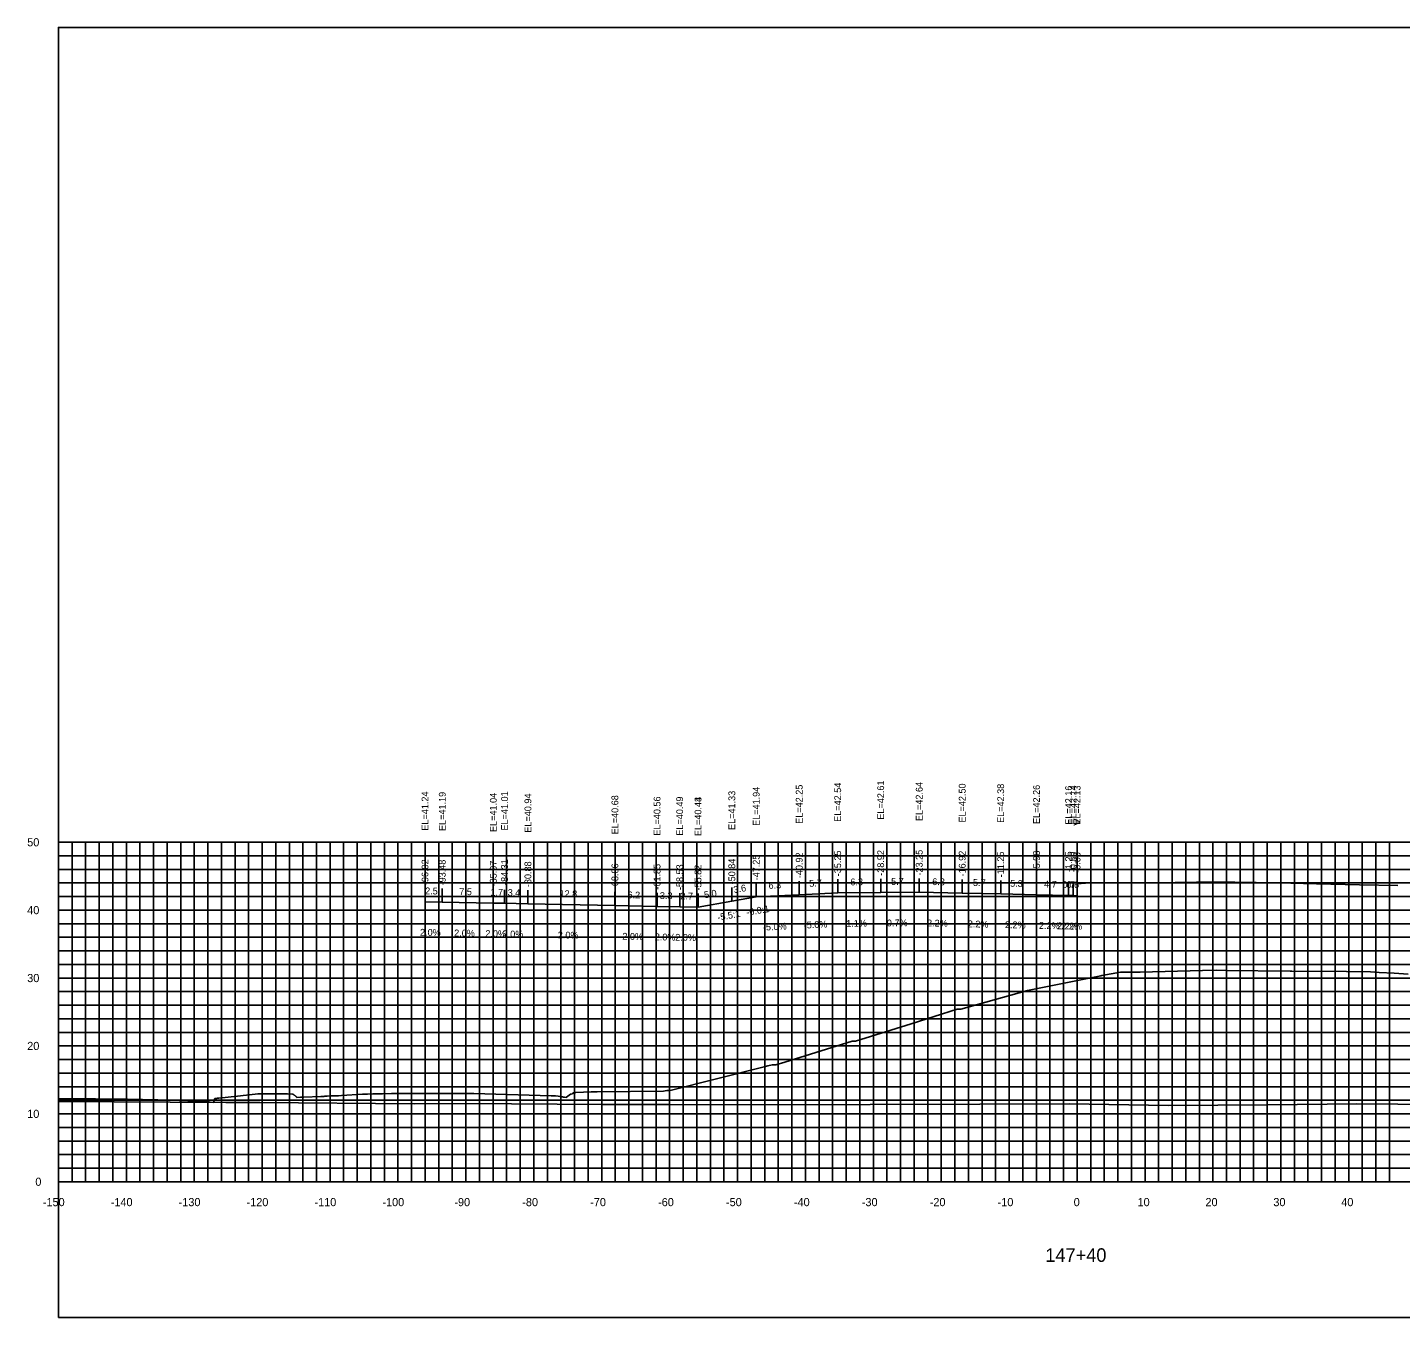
# Model space of a CAD drawing. Extents: x 1800880 to 1818864, y 245271 to 250560.
# Drawn here: x 1816310.6 to 1816512.8, y 249248.2 to 249438.2 of the extents above; entities that cross this region are included whole.
import ezdxf

# ---------------------------------------------------------------- set-up
doc = ezdxf.new("R2010")
doc.units = 0
for name, color, linetype in [('33', 7, 'Continuous'), ('ANNO-TXT', 7, 'Continuous'), ('AXIS', 7, 'Continuous'), ('CL-CNST', 7, 'Continuous'), ('DESIGN - DRAINAGE - Bridges', 7, 'Continuous'), ('Level 32', 7, 'Continuous'), ('Level 37', 7, 'Continuous'), ('Level 46', 7, 'Continuous'), ('Level 62', 7, 'Continuous'), ('SHT-BDR', 7, 'Continuous')]:
    doc.layers.add(name, color=color, linetype=linetype)

msp = doc.modelspace()

# ---------------------------------------------------------------- linework, layer by layer
at = {"layer": 'AXIS'}
msp.add_lwpolyline([(1816465.2, 249312.18), (1816465.79, 249312.18), (1816466.45, 249312.19), (1816471.72, 249312.25), (1816476.45, 249312.28), (1816482.78, 249312.35), (1816488.45, 249312.38), (1816494.78, 249312.24), (1816500.45, 249312.12), (1816506.78, 249311.98), (1816512.45, 249311.86)], dxfattribs=at)
at = {"layer": 'CL-CNST'}
msp.add_lwpolyline([(1816315.2, 249280.46), (1816319.78, 249280.46), (1816320.67, 249280.45), (1816325.38, 249280.4), (1816332.04, 249280.24), (1816332.47, 249280.23), (1816332.97, 249280.21), (1816333.55, 249280.2), (1816334.24, 249280.18), (1816335.07, 249280.16), (1816335.41, 249280.15), (1816335.97, 249280.1), (1816336.48, 249280.06), (1816336.79, 249280.03), (1816337, 249280.02), (1816337.15, 249280.01), (1816337.26, 249280), (1816337.35, 249279.99), (1816337.42, 249279.98), (1816337.47, 249279.98), (1816337.52, 249279.97), (1816337.56, 249279.97), (1816338.05, 249279.93), (1816338.21, 249280.48), (1816338.24, 249280.51), (1816338.49, 249280.51), (1816338.62, 249280.54), (1816338.63, 249280.54), (1816338.81, 249280.54), (1816342.02, 249280.9), (1816342.42, 249280.95), (1816342.87, 249281), (1816343.18, 249281.03), (1816343.32, 249281.04), (1816344.57, 249281.2), (1816345, 249281.21), (1816345.88, 249281.2), (1816347.35, 249281.2), (1816347.42, 249281.19), (1816348.73, 249281.19), (1816348.94, 249281.19), (1816349.69, 249281.16), (1816349.76, 249281.12), (1816349.76, 249281.12), (1816349.77, 249281.12), (1816349.77, 249281.12), (1816349.78, 249281.11), (1816349.78, 249281.11), (1816349.79, 249281.1), (1816349.8, 249281.1), (1816349.81, 249281.09), (1816349.82, 249281.08), (1816349.83, 249281.07), (1816349.85, 249281.05), (1816349.88, 249281.03), (1816349.92, 249281), (1816349.96, 249280.97), (1816350.02, 249280.92), (1816350.07, 249280.87), (1816350.11, 249280.84), (1816350.14, 249280.82), (1816350.16, 249280.8), (1816350.17, 249280.79), (1816350.19, 249280.78), (1816350.2, 249280.77), (1816350.2, 249280.76), (1816350.21, 249280.75), (1816350.22, 249280.75), (1816350.22, 249280.74), (1816350.23, 249280.74), (1816350.23, 249280.73), (1816350.24, 249280.73), (1816350.24, 249280.73), (1816350.24, 249280.73), (1816350.25, 249280.72), (1816350.25, 249280.72), (1816350.25, 249280.72), (1816350.25, 249280.72), (1816350.26, 249280.71), (1816350.26, 249280.71), (1816350.26, 249280.71), (1816350.28, 249280.67), (1816350.84, 249280.72), (1816351.34, 249280.72), (1816353.83, 249280.81), (1816354.1, 249280.81), (1816354.27, 249280.81), (1816354.41, 249280.82), (1816354.78, 249280.84), (1816355.22, 249280.87), (1816355.26, 249280.87), (1816355.76, 249280.88), (1816356.42, 249280.9), (1816356.88, 249280.92), (1816359.99, 249281.13), (1816360.16, 249281.14), (1816360.7, 249281.15), (1816361.5, 249281.17), (1816361.58, 249281.17), (1816361.75, 249281.17), (1816362.94, 249281.2), (1816364.26, 249281.23), (1816365.64, 249281.22), (1816375.64, 249281.22), (1816375.71, 249281.22), (1816376.37, 249281.23), (1816387.77, 249280.89), (1816387.89, 249280.89), (1816388.38, 249280.88), (1816388.4, 249280.87), (1816388.8, 249280.82), (1816389.03, 249280.79), (1816389.18, 249280.77), (1816389.29, 249280.75), (1816389.37, 249280.74), (1816389.44, 249280.73), (1816389.49, 249280.73), (1816389.53, 249280.72), (1816389.56, 249280.72), (1816389.59, 249280.71), (1816389.62, 249280.71), (1816389.64, 249280.71), (1816389.66, 249280.7), (1816389.67, 249280.7), (1816389.69, 249280.7), (1816389.7, 249280.7), (1816389.71, 249280.7), (1816389.96, 249280.67), (1816390, 249280.7), (1816390.6, 249281.14), (1816390.69, 249281.16), (1816390.89, 249281.17), (1816391.01, 249281.34), (1816391.08, 249281.35), (1816391.22, 249281.4), (1816391.37, 249281.4), (1816393.64, 249281.5), (1816394.07, 249281.49), (1816394.09, 249281.49), (1816394.51, 249281.49), (1816404.31, 249281.58), (1816404.77, 249281.66), (1816405.03, 249281.67), (1816405.27, 249281.67), (1816419.13, 249285.17), (1816419.64, 249285.3), (1816420.31, 249285.47), (1816420.38, 249285.47), (1816420.71, 249285.47), (1816420.82, 249285.47), (1816422.14, 249285.87), (1816432.09, 249288.96), (1816432.48, 249288.96), (1816432.59, 249288.96), (1816440.78, 249291.51), (1816447.55, 249293.67), (1816447.88, 249293.68), (1816448.1, 249293.68), (1816457.9, 249296.42), (1816468.7, 249298.58), (1816468.85, 249298.61), (1816471.59, 249299.1), (1816471.75, 249299.1), (1816472.06, 249299.1), (1816472.38, 249299.1), (1816472.72, 249299.1), (1816473.28, 249299.09), (1816474.48, 249299.09), (1816483.68, 249299.33), (1816485.8, 249299.38), (1816487.1, 249299.37), (1816496.57, 249299.27), (1816496.73, 249299.27), (1816496.82, 249299.27), (1816504.88, 249299.19), (1816508.4, 249299.16), (1816509.69, 249299.08), (1816511.9, 249298.94), (1816513.97, 249298.81)], dxfattribs=at)
at = {"layer": 'DESIGN - DRAINAGE - Bridges'}
for p, q in [((1816315.14, 249318.24), (1816315.2, 249318.24)), ((1816315.2, 249268.24), (1816315.2, 249318.24)), ((1816315.14, 249308.24), (1816315.2, 249308.24)), ((1816315.14, 249298.24), (1816315.2, 249298.24)), ((1816315.14, 249288.24), (1816315.2, 249288.24)), ((1816315.14, 249278.24), (1816315.2, 249278.24)), ((1816315.14, 249268.24), (1816315.2, 249268.24)), ((1816315.2, 249268.24), (1816615.2, 249268.24)), ((1816315.2, 249268.18), (1816315.2, 249268.24)), ((1816325.2, 249268.18), (1816325.2, 249268.24)), ((1816335.2, 249268.18), (1816335.2, 249268.24)), ((1816345.2, 249268.18), (1816345.2, 249268.24)), ((1816355.2, 249268.18), (1816355.2, 249268.24)), ((1816365.2, 249268.18), (1816365.2, 249268.24)), ((1816375.2, 249268.18), (1816375.2, 249268.24)), ((1816385.2, 249268.18), (1816385.2, 249268.24)), ((1816395.2, 249268.18), (1816395.2, 249268.24)), ((1816405.2, 249268.18), (1816405.2, 249268.24)), ((1816415.2, 249268.18), (1816415.2, 249268.24)), ((1816425.2, 249268.18), (1816425.2, 249268.24)), ((1816435.2, 249268.18), (1816435.2, 249268.24)), ((1816445.2, 249268.18), (1816445.2, 249268.24)), ((1816455.2, 249268.18), (1816455.2, 249268.24)), ((1816465.2, 249268.18), (1816465.2, 249268.24)), ((1816475.2, 249268.18), (1816475.2, 249268.24)), ((1816485.2, 249268.18), (1816485.2, 249268.24)), ((1816495.2, 249268.18), (1816495.2, 249268.24)), ((1816505.2, 249268.18), (1816505.2, 249268.24))]:
    msp.add_line(p, q, dxfattribs=at)
at = {"layer": 'Level 37'}
for p, q in [((1816417.95, 249310.18), (1816417.95, 249312.18)), ((1816424.28, 249310.49), (1816424.28, 249312.49)), ((1816429.95, 249310.78), (1816429.95, 249312.78)), ((1816436.28, 249310.85), (1816436.28, 249312.85)), ((1816441.95, 249310.88), (1816441.95, 249312.88)), ((1816448.28, 249310.74), (1816448.28, 249312.74)), ((1816453.95, 249310.62), (1816453.95, 249312.62)), ((1816459.22, 249310.5), (1816459.22, 249312.5)), ((1816463.95, 249310.4), (1816463.95, 249312.4)), ((1816464.61, 249310.38), (1816464.61, 249312.38)), ((1816465.2, 249310.37), (1816465.2, 249312.37)), ((1816369.18, 249309.48), (1816369.18, 249311.48)), ((1816371.72, 249309.43), (1816371.72, 249311.43)), ((1816379.23, 249309.28), (1816379.23, 249311.28)), ((1816380.89, 249309.25), (1816380.89, 249311.25)), ((1816384.33, 249309.18), (1816384.33, 249311.18)), ((1816397.14, 249308.92), (1816397.14, 249310.92)), ((1816403.35, 249308.8), (1816403.35, 249310.8)), ((1816406.68, 249308.73), (1816406.68, 249310.73)), ((1816409.38, 249308.68), (1816409.38, 249310.68)), ((1816409.38, 249308.67), (1816409.38, 249310.67)), ((1816414.36, 249309.57), (1816414.36, 249311.57))]:
    msp.add_line(p, q, dxfattribs=at)
msp.add_lwpolyline([(1816315.2, 249248.24), (1816615.2, 249248.24), (1816615.2, 249438.24), (1816315.2, 249438.24)], close=True, dxfattribs=at)
at = {"layer": 'Level 46'}
for p, q in [((1816315.2, 249318.24), (1816615.2, 249318.24)), ((1816315.2, 249268.24), (1816315.2, 249318.24)), ((1816317.2, 249268.24), (1816317.2, 249318.24)), ((1816319.2, 249268.24), (1816319.2, 249318.24)), ((1816321.2, 249268.24), (1816321.2, 249318.24)), ((1816323.2, 249268.24), (1816323.2, 249318.24)), ((1816325.2, 249268.24), (1816325.2, 249318.24)), ((1816327.2, 249268.24), (1816327.2, 249318.24)), ((1816329.2, 249268.24), (1816329.2, 249318.24)), ((1816331.2, 249268.24), (1816331.2, 249318.24)), ((1816333.2, 249268.24), (1816333.2, 249318.24)), ((1816335.2, 249268.24), (1816335.2, 249318.24)), ((1816337.2, 249268.24), (1816337.2, 249318.24)), ((1816339.2, 249268.24), (1816339.2, 249318.24)), ((1816341.2, 249268.24), (1816341.2, 249318.24)), ((1816343.2, 249268.24), (1816343.2, 249318.24)), ((1816345.2, 249268.24), (1816345.2, 249318.24)), ((1816347.2, 249268.24), (1816347.2, 249318.24)), ((1816349.2, 249268.24), (1816349.2, 249318.24)), ((1816351.2, 249268.24), (1816351.2, 249318.24)), ((1816353.2, 249268.24), (1816353.2, 249318.24)), ((1816355.2, 249268.24), (1816355.2, 249318.24)), ((1816357.2, 249268.24), (1816357.2, 249318.24)), ((1816359.2, 249268.24), (1816359.2, 249318.24)), ((1816361.2, 249268.24), (1816361.2, 249318.24)), ((1816363.2, 249268.24), (1816363.2, 249318.24)), ((1816365.2, 249268.24), (1816365.2, 249318.24)), ((1816367.2, 249268.24), (1816367.2, 249318.24)), ((1816369.2, 249268.24), (1816369.2, 249318.24)), ((1816371.2, 249268.24), (1816371.2, 249318.24)), ((1816373.2, 249268.24), (1816373.2, 249318.24)), ((1816375.2, 249268.24), (1816375.2, 249318.24)), ((1816377.2, 249268.24), (1816377.2, 249318.24)), ((1816379.2, 249268.24), (1816379.2, 249318.24)), ((1816381.2, 249268.24), (1816381.2, 249318.24)), ((1816383.2, 249268.24), (1816383.2, 249318.24)), ((1816385.2, 249268.24), (1816385.2, 249318.24)), ((1816387.2, 249268.24), (1816387.2, 249318.24)), ((1816389.2, 249268.24), (1816389.2, 249318.24)), ((1816391.2, 249268.24), (1816391.2, 249318.24)), ((1816393.2, 249268.24), (1816393.2, 249318.24)), ((1816395.2, 249268.24), (1816395.2, 249318.24)), ((1816397.2, 249268.24), (1816397.2, 249318.24)), ((1816399.2, 249268.24), (1816399.2, 249318.24)), ((1816401.2, 249268.24), (1816401.2, 249318.24)), ((1816403.2, 249268.24), (1816403.2, 249318.24)), ((1816405.2, 249268.24), (1816405.2, 249318.24)), ((1816407.2, 249268.24), (1816407.2, 249318.24)), ((1816409.2, 249268.24), (1816409.2, 249318.24)), ((1816411.2, 249268.24), (1816411.2, 249318.24)), ((1816413.2, 249268.24), (1816413.2, 249318.24)), ((1816415.2, 249268.24), (1816415.2, 249318.24)), ((1816417.2, 249268.24), (1816417.2, 249318.24)), ((1816419.2, 249268.24), (1816419.2, 249318.24)), ((1816421.2, 249268.24), (1816421.2, 249318.24)), ((1816423.2, 249268.24), (1816423.2, 249318.24)), ((1816425.2, 249268.24), (1816425.2, 249318.24)), ((1816427.2, 249268.24), (1816427.2, 249318.24)), ((1816429.2, 249268.24), (1816429.2, 249318.24)), ((1816431.2, 249268.24), (1816431.2, 249318.24)), ((1816433.2, 249268.24), (1816433.2, 249318.24)), ((1816435.2, 249268.24), (1816435.2, 249318.24)), ((1816437.2, 249268.24), (1816437.2, 249318.24)), ((1816439.2, 249268.24), (1816439.2, 249318.24)), ((1816441.2, 249268.24), (1816441.2, 249318.24)), ((1816443.2, 249268.24), (1816443.2, 249318.24)), ((1816445.2, 249268.24), (1816445.2, 249318.24)), ((1816447.2, 249268.24), (1816447.2, 249318.24)), ((1816449.2, 249268.24), (1816449.2, 249318.24)), ((1816451.2, 249268.24), (1816451.2, 249318.24)), ((1816453.2, 249268.24), (1816453.2, 249318.24)), ((1816455.2, 249268.24), (1816455.2, 249318.24)), ((1816457.2, 249268.24), (1816457.2, 249318.24)), ((1816459.2, 249268.24), (1816459.2, 249318.24)), ((1816461.2, 249268.24), (1816461.2, 249318.24)), ((1816463.2, 249268.24), (1816463.2, 249318.24)), ((1816465.2, 249268.24), (1816465.2, 249318.24)), ((1816467.2, 249268.24), (1816467.2, 249318.24)), ((1816469.2, 249268.24), (1816469.2, 249318.24)), ((1816471.2, 249268.24), (1816471.2, 249318.24)), ((1816473.2, 249268.24), (1816473.2, 249318.24)), ((1816475.2, 249268.24), (1816475.2, 249318.24)), ((1816477.2, 249268.24), (1816477.2, 249318.24)), ((1816479.2, 249268.24), (1816479.2, 249318.24)), ((1816481.2, 249268.24), (1816481.2, 249318.24)), ((1816483.2, 249268.24), (1816483.2, 249318.24)), ((1816485.2, 249268.24), (1816485.2, 249318.24)), ((1816487.2, 249268.24), (1816487.2, 249318.24)), ((1816489.2, 249268.24), (1816489.2, 249318.24)), ((1816491.2, 249268.24), (1816491.2, 249318.24)), ((1816493.2, 249268.24), (1816493.2, 249318.24)), ((1816495.2, 249268.24), (1816495.2, 249318.24)), ((1816497.2, 249268.24), (1816497.2, 249318.24)), ((1816499.2, 249268.24), (1816499.2, 249318.24)), ((1816501.2, 249268.24), (1816501.2, 249318.24)), ((1816503.2, 249268.24), (1816503.2, 249318.24)), ((1816505.2, 249268.24), (1816505.2, 249318.24)), ((1816507.2, 249268.24), (1816507.2, 249318.24)), ((1816509.2, 249268.24), (1816509.2, 249318.24)), ((1816511.2, 249268.24), (1816511.2, 249318.24)), ((1816315.2, 249316.24), (1816615.2, 249316.24)), ((1816315.2, 249314.24), (1816615.2, 249314.24)), ((1816315.2, 249312.24), (1816615.2, 249312.24)), ((1816315.2, 249310.24), (1816615.2, 249310.24)), ((1816315.2, 249308.24), (1816615.2, 249308.24)), ((1816315.2, 249306.24), (1816615.2, 249306.24)), ((1816315.2, 249304.24), (1816615.2, 249304.24)), ((1816315.2, 249302.24), (1816615.2, 249302.24)), ((1816315.2, 249300.24), (1816615.2, 249300.24)), ((1816315.2, 249298.24), (1816615.2, 249298.24)), ((1816315.2, 249296.24), (1816615.2, 249296.24)), ((1816315.2, 249294.24), (1816615.2, 249294.24)), ((1816315.2, 249292.24), (1816615.2, 249292.24)), ((1816315.2, 249290.24), (1816615.2, 249290.24)), ((1816315.2, 249288.24), (1816615.2, 249288.24)), ((1816315.2, 249286.24), (1816615.2, 249286.24)), ((1816315.2, 249284.24), (1816615.2, 249284.24)), ((1816315.2, 249282.24), (1816615.2, 249282.24)), ((1816315.2, 249280.24), (1816615.2, 249280.24)), ((1816315.2, 249278.24), (1816615.2, 249278.24)), ((1816315.2, 249276.24), (1816615.2, 249276.24)), ((1816315.2, 249274.24), (1816615.2, 249274.24)), ((1816315.2, 249272.24), (1816615.2, 249272.24)), ((1816315.2, 249270.24), (1816615.2, 249270.24)), ((1816315.2, 249268.24), (1816615.2, 249268.24))]:
    msp.add_line(p, q, dxfattribs=at)
at = {"layer": 'Level 62'}
for points in [[(1816409.38, 249308.67), (1816414.36, 249309.57), (1816417.95, 249310.18), (1816424.28, 249310.49), (1816429.95, 249310.78), (1816436.28, 249310.85), (1816441.95, 249310.88), (1816448.28, 249310.74), (1816453.95, 249310.62), (1816459.22, 249310.5), (1816463.95, 249310.4), (1816464.61, 249310.38), (1816465.2, 249310.37)], [(1816369.18, 249309.48), (1816371.72, 249309.43), (1816379.23, 249309.28), (1816380.89, 249309.25), (1816384.33, 249309.18), (1816397.14, 249308.92), (1816403.35, 249308.8), (1816406.68, 249308.73), (1816409.38, 249308.68)], [(1816315.2, 249280.05), (1816339.83, 249279.89), (1816344.87, 249279.89), (1816367.59, 249279.73), (1816375.21, 249279.74), (1816395.35, 249279.6), (1816405.13, 249279.63), (1816423.1, 249279.57), (1816434.74, 249279.63), (1816450.86, 249279.65), (1816464.1, 249279.72), (1816478.61, 249279.46), (1816493.25, 249279.55), (1816506.37, 249279.69), (1816518.46, 249279.61), (1816534.12, 249279.71), (1816545.97, 249279.91), (1816561.88, 249280), (1816573.43, 249279.69), (1816589.63, 249279.79), (1816606.35, 249279.21), (1816615.2, 249279.28)]]:
    msp.add_lwpolyline(points, dxfattribs=at)

# ---------------------------------------------------------------- texts
for s, p in [('-150', (1816312.9, 249264.64)), ('-140', (1816322.9, 249264.64)), ('-130', (1816332.9, 249264.64)), ('-120', (1816342.9, 249264.64)), ('-110', (1816352.9, 249264.64)), ('-100', (1816362.9, 249264.64)), ('-90', (1816373.5, 249264.64)), ('-80', (1816383.5, 249264.64)), ('-70', (1816393.5, 249264.64)), ('-60', (1816403.5, 249264.64)), ('-50', (1816413.5, 249264.64)), ('-40', (1816423.5, 249264.64)), ('-30', (1816433.5, 249264.64)), ('-20', (1816443.5, 249264.64)), ('-10', (1816453.5, 249264.64)), ('0', (1816464.7, 249264.64)), ('10', (1816474.1, 249264.64)), ('20', (1816484.1, 249264.64)), ('30', (1816494.1, 249264.64)), ('40', (1816504.1, 249264.64))]:
    msp.add_text(s, height=1.2).set_placement(p)
at = {"layer": '33'}
for s, p in [('50', (1816310.6, 249317.64)), ('40', (1816310.6, 249307.64)), ('30', (1816310.6, 249297.64)), ('20', (1816310.6, 249287.64)), ('10', (1816310.6, 249277.64)), ('0', (1816311.8, 249267.64))]:
    msp.add_text(s, height=1.2, dxfattribs=at).set_placement(p)
at = {"layer": 'ANNO-TXT'}
for s, rotation, p in [('6.3', 2.8624, (1816419.78, 249311.37)), ('5.7', 2.8624, (1816425.78, 249311.67)), ('6.3', 0.6299, (1816431.82, 249311.9)), ('5.7', 0.3792, (1816437.82, 249311.96)), ('6.3', 358.7397, (1816443.86, 249311.94)), ('5.7', 358.7397, (1816449.86, 249311.81)), ('5.3', 358.7397, (1816455.33, 249311.69)), ('4.7', 358.7397, (1816460.33, 249311.58)), ('0.7', 358.7397, (1816463.02, 249311.52)), ('0.6', 358.7397, (1816463.62, 249311.51)), ('2.5', 358.8657, (1816369.19, 249310.58)), ('7.5', 358.8657, (1816374.21, 249310.48)), ('1.7', 358.8657, (1816378.8, 249310.39)), ('3.4', 358.8657, (1816381.35, 249310.34)), ('12.8', 358.8613, (1816388.98, 249310.19)), ('6.2', 358.8613, (1816398.99, 249309.99)), ('3.3', 358.8613, (1816403.75, 249309.89)), ('2.7', 358.8613, (1816406.77, 249309.83)), ('5.0', 10.2525, (1816410.37, 249309.97)), ('3.6', 9.5186, (1816414.69, 249310.74)), ('-5.0%', 2.8624, (1816418.96, 249305.22)), ('-5.0%', 2.8624, (1816424.96, 249305.52)), ('-1.1%', 0.6299, (1816430.76, 249305.78)), ('-0.7%', 0.3792, (1816436.74, 249305.85)), ('2.2%', 358.7397, (1816443.09, 249305.86)), ('2.2%', 358.7397, (1816449.09, 249305.72)), ('2.2%', 358.7397, (1816454.57, 249305.6)), ('2.2%', 358.7397, (1816459.57, 249305.49)), ('2.2%', 358.7397, (1816462.26, 249305.44)), ('2.2%', 358.7397, (1816462.88, 249305.42)), ('2.0%', 358.8657, (1816368.44, 249304.49)), ('2.0%', 358.8657, (1816373.46, 249304.39)), ('2.0%', 358.8657, (1816378.05, 249304.3)), ('2.0%', 358.8657, (1816380.6, 249304.25)), ('2.0%', 358.8613, (1816388.72, 249304.09)), ('2.0%', 358.8613, (1816398.23, 249303.9)), ('2.0%', 358.8613, (1816403, 249303.81)), ('2.0%', 358.8613, (1816406.02, 249303.75))]:
    msp.add_text(s, height=1, rotation=rotation, dxfattribs=at).set_placement(p)
at = {"layer": 'DESIGN - DRAINAGE - Bridges'}
for s, height, p in [('>', 1.5, (1816464.59, 249320.49)), ('-', 0.0001, (1816315.2, 249268.24))]:
    msp.add_text(s, height=height, dxfattribs=at).set_placement(p)
at = {"layer": 'Level 32'}
msp.add_text('147+40', height=2, dxfattribs=at).set_placement((1816460.52, 249256.44))
at = {"layer": 'Level 37'}
for s, rotation, p in [('-5.5:1', 10.2525, (1816412.32, 249306.66)), ('-6.0:1', 9.5186, (1816416.57, 249307.41))]:
    msp.add_text(s, height=1, rotation=rotation, dxfattribs=at).set_placement(p)
at = {"layer": 'SHT-BDR'}
for s, p in [('EL=41.94', (1816418.45, 249320.65)), ('EL=42.25', (1816424.78, 249320.96)), ('EL=42.54', (1816430.45, 249321.25)), ('EL=42.61', (1816436.78, 249321.57)), ('EL=42.64', (1816442.45, 249321.36)), ('EL=42.50', (1816448.78, 249321.14)), ('EL=42.38', (1816454.45, 249321.09)), ('EL=42.26', (1816459.72, 249320.93)), ('EL=42.16', (1816464.45, 249320.82)), ('EL=42.14', (1816465.11, 249320.86)), ('EL=42.13', (1816465.7, 249320.84)), ('EL=41.24', (1816369.68, 249319.95)), ('EL=41.19', (1816372.22, 249319.9)), ('EL=41.04', (1816379.73, 249319.75)), ('EL=41.01', (1816381.39, 249319.97)), ('EL=40.94', (1816384.83, 249319.65)), ('EL=40.68', (1816397.64, 249319.4)), ('EL=40.56', (1816403.85, 249319.22)), ('EL=40.49', (1816407.18, 249319.21)), ('EL=40.44', (1816409.88, 249319.15)), ('EL=40.43', (1816409.88, 249319.15)), ('EL=41.33', (1816414.86, 249320.05)), ('-47.25', (1816418.45, 249312.63)), ('-40.92', (1816424.78, 249312.95)), ('-35.25', (1816430.45, 249313.23)), ('-28.92', (1816436.78, 249313.3)), ('-23.25', (1816442.45, 249313.34)), ('-16.92', (1816448.78, 249313.2)), ('-11.25', (1816454.45, 249313.08)), ('-5.98', (1816459.72, 249313.95)), ('-1.25', (1816464.45, 249313.85)), ('-0.59', (1816465.11, 249313.83)), ('-0.00', (1816465.7, 249313.74)), ('-96.02', (1816369.68, 249311.93)), ('-93.48', (1816372.22, 249311.88)), ('-85.97', (1816379.73, 249311.74)), ('-84.31', (1816381.39, 249311.95)), ('-80.88', (1816384.83, 249311.63)), ('-68.06', (1816397.64, 249311.33)), ('-61.85', (1816403.85, 249311.26)), ('-58.53', (1816407.18, 249311.19)), ('-55.82', (1816409.88, 249311.14)), ('-55.82', (1816409.88, 249311.13)), ('-50.84', (1816414.86, 249312.03))]:
    msp.add_text(s, height=1, rotation=90, dxfattribs=at).set_placement(p)

doc.saveas('drawing.dxf')
